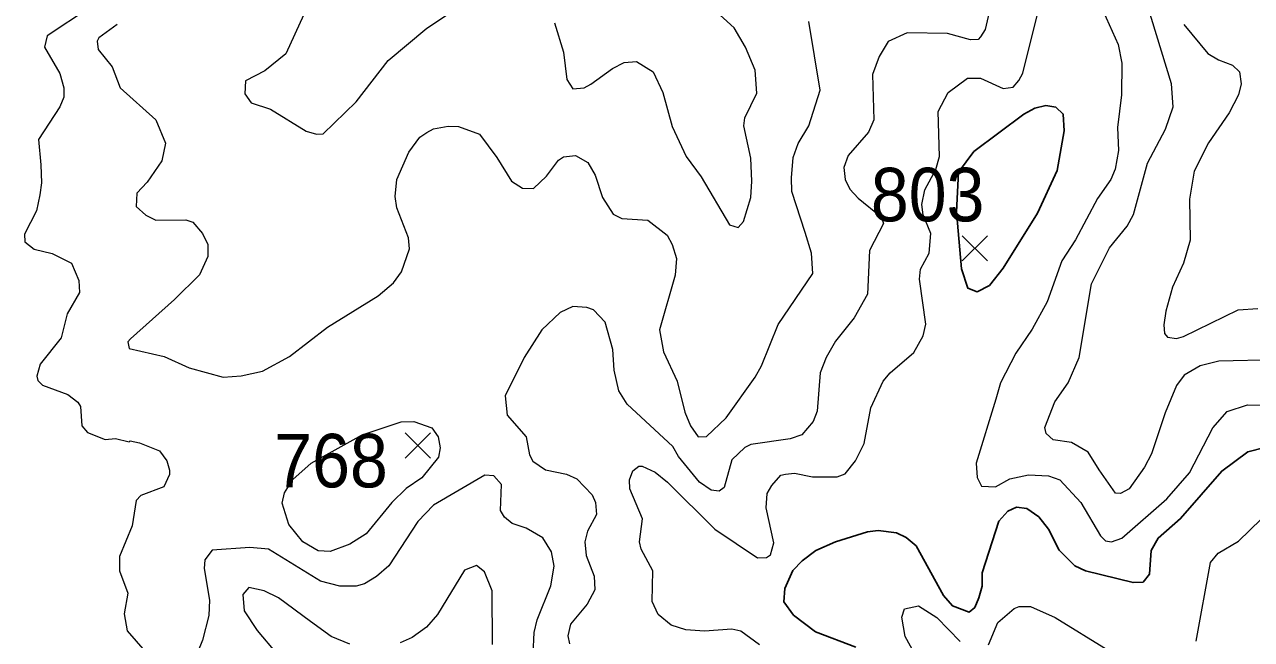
# Model space of a CAD drawing. Extents: x 294.2 to 320.3, y 7482.7 to 7510.7.
# Drawn here: x 315.15 to 316.982, y 7497.059 to 7497.978 of the extents above; entities that cross this region are included whole.
import ezdxf
from ezdxf.enums import TextEntityAlignment as Align

# ---------------------------------------------------------------- set-up
doc = ezdxf.new("R2010")
doc.units = 0
doc.header["$LTSCALE"] = 0.032
for name, color, linetype, lineweight in [('1', 7, 'Continuous', 25), ('2', 7, 'Continuous', 13), ('21', 7, 'Continuous', 25)]:
    doc.layers.add(name, color=color, linetype=linetype, lineweight=lineweight)
doc.layers.add('61', color=7, linetype='Continuous')

msp = doc.modelspace()

# ---------------------------------------------------------------- linework, layer by layer
at = {"layer": '1'}
msp.add_lwpolyline([(316.5678, 7497.7884), (316.6423, 7497.8442), (316.6588, 7497.8529), (316.6753, 7497.8568), (316.6902, 7497.8544), (316.7012, 7497.8442), (316.7024, 7497.819), (316.6919, 7497.76), (316.6628, 7497.6963), (316.6115, 7497.6137), (316.591, 7497.5878), (316.5727, 7497.5784), (316.5585, 7497.5839), (316.5491, 7497.613), (316.5418, 7497.6979), (316.5449, 7497.7576)], close=True, dxfattribs=at)
msp.add_lwpolyline([(316.3915, 7497.0479), (316.3311, 7497.0705), (316.2984, 7497.0957), (316.2839, 7497.1156), (316.2851, 7497.1355), (316.2973, 7497.1624), (316.3111, 7497.1769), (316.3316, 7497.192), (316.361, 7497.2049), (316.4087, 7497.2199), (316.4248, 7497.2221), (316.452, 7497.2183), (316.4664, 7497.2113), (316.4814, 7497.1989), (316.5224, 7497.1247), (316.5357, 7497.1097), (316.5607, 7497.1), (316.569, 7497.107), (316.5751, 7497.1215), (316.5801, 7497.1387), (316.5801, 7497.1586), (316.6051, 7497.236), (316.6184, 7497.2511), (316.6312, 7497.257), (316.6467, 7497.2548), (316.6645, 7497.2425), (316.6789, 7497.2242), (316.695, 7497.1925), (316.7183, 7497.1694), (316.7344, 7497.1618), (316.8054, 7497.1441), (316.8204, 7497.1446), (316.8298, 7497.157), (316.8326, 7497.1919), (316.8431, 7497.2107), (316.8763, 7497.2398), (316.9379, 7497.3108), (316.9767, 7497.3393), (317.0022, 7497.3458)], dxfattribs=at)
at = {"layer": '2'}
for points in [[(317.0199, 7497.4769), (316.9337, 7497.475), (316.9056, 7497.4679), (316.882, 7497.4539), (316.8704, 7497.4386), (316.8532, 7497.3977), (316.8328, 7497.3364), (316.8226, 7497.3166), (316.7996, 7497.2841), (316.7868, 7497.2771), (316.7791, 7497.2777), (316.7549, 7497.3128), (316.7383, 7497.339), (316.7134, 7497.3537), (316.6859, 7497.3575), (316.6757, 7497.3671), (316.6738, 7497.376), (316.6885, 7497.4143), (316.7083, 7497.4424), (316.7248, 7497.4807), (316.7434, 7497.5906), (316.7702, 7497.6442), (316.7964, 7497.6767), (316.806, 7497.694), (316.827, 7497.7706), (316.8538, 7497.8217), (316.8653, 7497.8549), (316.8628, 7497.8894), (316.8181, 7498.0362)], [(315.5667, 7497.9928), (315.5401, 7497.9342), (315.5085, 7497.9086), (315.4798, 7497.8936), (315.4786, 7497.8746), (315.4884, 7497.8607), (315.5171, 7497.8516), (315.5705, 7497.8185), (315.5858, 7497.814), (315.596, 7497.8147), (315.6452, 7497.8625), (315.6931, 7497.9244), (315.7507, 7497.9726), (315.8173, 7498.0172)], [(315.2468, 7498.003), (315.1836, 7497.9608), (315.1797, 7497.9443), (315.2027, 7497.9047), (315.2085, 7497.8836), (315.2085, 7497.8696), (315.2027, 7497.8549), (315.1708, 7497.8064), (315.174, 7497.7681), (315.1753, 7497.7412), (315.1727, 7497.7234), (315.1676, 7497.6997), (315.1498, 7497.6646), (315.1504, 7497.6531), (315.1644, 7497.6423), (315.1913, 7497.6359), (315.22, 7497.6212), (315.2308, 7497.5957), (315.2321, 7497.5778), (315.2136, 7497.5459), (315.2047, 7497.5101), (315.1733, 7497.4705), (315.1682, 7497.4526), (315.1695, 7497.4462), (315.1765, 7497.4392), (315.2143, 7497.4252), (315.2296, 7497.4137), (315.2334, 7497.4073), (315.2353, 7497.3786), (315.2436, 7497.3684), (315.2704, 7497.3581), (315.2858, 7497.3594), (315.3061, 7497.3543)], [(315.9415, 7497.9806), (315.9548, 7497.9366), (315.9599, 7497.8958), (315.9689, 7497.8817), (315.9855, 7497.8836), (315.9957, 7497.8887), (316.0277, 7497.9123), (316.0455, 7497.9213), (316.064, 7497.9225), (316.0889, 7497.9072), (316.103, 7497.8766), (316.117, 7497.8255), (316.1381, 7497.7808), (316.1604, 7497.7502), (316.2026, 7497.6787), (316.2154, 7497.6748), (316.2237, 7497.6838), (316.2345, 7497.7195), (316.2358, 7497.7438), (316.2345, 7497.7783), (316.2243, 7497.8268), (316.2256, 7497.8383), (316.2434, 7497.8753), (316.2409, 7497.9098), (316.2268, 7497.9443), (316.2096, 7497.973), (316.1777, 7498.0017)], [(316.592, 7498.003), (316.5844, 7497.9704), (316.5774, 7497.9596), (316.5742, 7497.9557), (316.5627, 7497.9551), (316.5282, 7497.9647), (316.4682, 7497.9653), (316.4395, 7497.9526), (316.426, 7497.9302), (316.4165, 7497.9034), (316.4184, 7497.8357), (316.4101, 7497.8172), (316.3801, 7497.7821), (316.3737, 7497.7642), (316.3754, 7497.7463), (316.3823, 7497.7318), (316.3949, 7497.7184), (316.4294, 7497.6906), (316.4328, 7497.6806), (316.412, 7497.6403), (316.4088, 7497.5752), (316.389, 7497.5395), (316.3609, 7497.505), (316.3469, 7497.4807), (316.3379, 7497.4578), (316.3335, 7497.4003), (316.3277, 7497.385), (316.3105, 7497.3651), (316.2933, 7497.3588), (316.2345, 7497.3504), (316.2256, 7497.346), (316.2064, 7497.3275), (316.1949, 7497.286), (316.1873, 7497.2809), (316.1751, 7497.2822), (316.1579, 7497.2943), (316.1266, 7497.3326), (316.1183, 7497.3473), (316.05, 7497.4105), (316.0372, 7497.4309), (316.0302, 7497.4616), (316.0283, 7497.4922), (316.0168, 7497.5331), (315.9996, 7497.5516), (315.9894, 7497.5554)], [(316.2473, 7497.051), (316.2198, 7497.0715), (316.2064, 7497.0746), (316.1656, 7497.0715), (316.1375, 7497.0735), (316.1157, 7497.0808), (316.0961, 7497.0964), (316.087, 7497.1161), (316.0883, 7497.1615), (316.071, 7497.194), (316.0685, 7497.2049), (316.073, 7497.2394), (316.0538, 7497.2841), (316.0532, 7497.2975), (316.0583, 7497.3109), (316.0673, 7497.3179), (316.0724, 7497.3179), (316.0915, 7497.309), (316.11, 7497.2943), (316.1809, 7497.224), (316.2447, 7497.1813), (316.2581, 7497.1819), (316.2639, 7497.1857), (316.269, 7497.2036), (316.2575, 7497.256), (316.2588, 7497.2771), (316.2658, 7497.2892), (316.2792, 7497.3045), (316.2862, 7497.3064), (316.2997, 7497.3077), (316.3267, 7497.3021), (316.3634, 7497.3021), (316.3755, 7497.3066), (316.391, 7497.326), (316.4037, 7497.3518), (316.4139, 7497.4054), (316.4324, 7497.445), (316.4427, 7497.4577), (316.4778, 7497.4877), (316.4918, 7497.5127), (316.4957, 7497.5305), (316.4866, 7497.5975), (316.4878, 7497.6125), (316.501, 7497.6364), (316.5033, 7497.6659), (316.4918, 7497.6935), (316.49, 7497.7091), (316.4946, 7497.7308), (316.5107, 7497.7614), (316.5161, 7497.7808), (316.5141, 7497.8479), (316.5295, 7497.8766), (316.5582, 7497.8977), (316.5774, 7497.8977), (316.6112, 7497.8823), (316.6265, 7497.8842), (316.6349, 7497.8945), (316.6406, 7497.9053), (316.6623, 7497.9915)], [(316.7606, 7497.9979), (316.783, 7497.9481), (316.7887, 7497.92), (316.7881, 7497.8728), (316.7823, 7497.8242), (316.7836, 7497.7898), (316.7789, 7497.7618), (316.772, 7497.7462), (316.7524, 7497.7178), (316.7197, 7497.6563), (316.6991, 7497.6251), (316.6772, 7497.5636)], [(315.2883, 7497.9781), (315.2609, 7497.9583), (315.2583, 7497.9532), (315.2596, 7497.9404), (315.2806, 7497.9149), (315.2928, 7497.8836), (315.3457, 7497.8357), (315.3605, 7497.8006), (315.3547, 7497.7744), (315.333, 7497.7425), (315.3176, 7497.7259), (315.3164, 7497.7061), (315.3311, 7497.6933), (315.3458, 7497.6857), (315.3905, 7497.6863), (315.4013, 7497.6825), (315.4154, 7497.6659), (315.4236, 7497.6493), (315.4236, 7497.6314), (315.4109, 7497.604), (315.3739, 7497.5669), (315.3081, 7497.5082), (315.3043, 7497.5037), (315.3061, 7497.4941), (315.3585, 7497.482), (315.3956, 7497.4648), (315.4467, 7497.4513), (315.4735, 7497.4533), (315.5054, 7497.4603), (315.5456, 7497.482), (315.6024, 7497.526), (315.6778, 7497.5726), (315.7007, 7497.5918), (315.7129, 7497.6084), (315.725, 7497.6429)], [(315.7404, 7497.8096), (315.7506, 7497.8165), (315.7608, 7497.8223), (315.7825, 7497.8262), (315.7978, 7497.8255), (315.8291, 7497.814), (315.8553, 7497.7795), (315.877, 7497.7437), (315.8936, 7497.7335), (315.9102, 7497.7329), (315.9293, 7497.7515), (315.9472, 7497.7751), (315.9549, 7497.7802), (315.9728, 7497.7821), (315.9913, 7497.7719), (316.0021, 7497.7527), (316.013, 7497.7195), (316.0289, 7497.6946), (316.0417, 7497.6882), (316.0806, 7497.6857), (316.1094, 7497.6633), (316.117, 7497.6493), (316.1234, 7497.6282), (316.1215, 7497.6033), (316.0979, 7497.5216), (316.1042, 7497.489), (316.1247, 7497.445), (316.1362, 7497.399), (316.1445, 7497.3786), (316.156, 7497.3619), (316.1681, 7497.3626), (316.1975, 7497.3901), (316.2409, 7497.4513), (316.2505, 7497.468), (316.2754, 7497.5299), (316.3271, 7497.6059), (316.3252, 7497.6365), (316.3156, 7497.6672), (316.2958, 7497.7285), (316.2952, 7497.7489), (316.2977, 7497.7795), (316.3054, 7497.8), (316.3212, 7497.8264), (316.3379, 7497.8799), (316.3213, 7497.9826)], [(316.8812, 7497.9782), (316.9173, 7497.9348), (316.933, 7497.9251), (316.9541, 7497.9174), (316.9643, 7497.9072), (316.9669, 7497.8894), (316.963, 7497.8728), (316.949, 7497.8459), (316.9183, 7497.8013)], [(315.725, 7497.6429), (315.7231, 7497.6595), (315.7058, 7497.7042), (315.7033, 7497.7208), (315.7058, 7497.7463), (315.7237, 7497.7872), (315.7404, 7497.8096)], [(316.9183, 7497.8013), (316.8966, 7497.7591), (316.8896, 7497.717), (316.8908, 7497.6557), (316.8806, 7497.6212), (316.8641, 7497.5854), (316.8545, 7497.5497)], [(316.6772, 7497.5636), (316.6548, 7497.5229), (316.6304, 7497.4871), (316.6074, 7497.4424), (316.6004, 7497.4182), (316.5711, 7497.3226), (316.5728, 7497.3014)], [(315.9894, 7497.5554), (315.9689, 7497.5567), (315.9498, 7497.5478), (315.9223, 7497.5216), (315.8961, 7497.4807), (315.8678, 7497.4232), (315.8706, 7497.3943)], [(316.8545, 7497.5497), (316.8513, 7497.5293), (316.8525, 7497.5165), (316.857, 7497.5107), (316.8704, 7497.5088), (316.8807, 7497.512), (316.9624, 7497.5516), (316.9918, 7497.5535)], [(316.5728, 7497.3014), (316.5791, 7497.2881), (316.5998, 7497.287), (316.6216, 7497.2992), (316.6495, 7497.3052), (316.6789, 7497.3039), (316.6961, 7497.2975), (316.7274, 7497.2637), (316.7568, 7497.2138), (316.7645, 7497.2068), (316.7734, 7497.2049), (316.7887, 7497.2107), (316.8558, 7497.2694), (316.8896, 7497.3083), (316.9247, 7497.3754), (316.9458, 7497.3996), (316.9764, 7497.4099), (317.0301, 7497.4086)], [(315.8706, 7497.3943), (315.8988, 7497.362), (315.9038, 7497.3352), (315.9089, 7497.3256), (315.9281, 7497.3128), (315.9593, 7497.3064), (315.9746, 7497.2994), (315.9977, 7497.2752), (316.0028, 7497.2636), (316.004, 7497.2458), (315.9906, 7497.2209), (315.9868, 7497.2049), (315.9887, 7497.1845), (316.0008, 7497.1538), (316.0015, 7497.1334), (315.99, 7497.1117), (315.9651, 7497.0823), (315.9612, 7497.0644), (315.9638, 7497.0529)], [(315.3061, 7497.3543), (315.3075, 7497.3562), (315.3215, 7497.353), (315.3515, 7497.3409), (315.3623, 7497.3262), (315.3662, 7497.3122), (315.3662, 7497.3058), (315.3579, 7497.2873), (315.3234, 7497.2745), (315.3164, 7497.2668), (315.3107, 7497.2292), (315.2915, 7497.1832), (315.2915, 7497.1615), (315.3043, 7497.1283), (315.2985, 7497.0977), (315.303, 7497.0721), (315.3298, 7497.0414)], [(315.9095, 7497.0376), (315.9108, 7497.0696), (315.9153, 7497.0887), (315.9359, 7497.1395), (315.941, 7497.1685), (315.937, 7497.19), (315.9238, 7497.2111), (315.8991, 7497.2256), (315.8779, 7497.2323), (315.8664, 7497.2417), (315.8607, 7497.2518), (315.8623, 7497.2905), (315.8508, 7497.3039), (315.8374, 7497.3045), (315.7607, 7497.2598), (315.7372, 7497.2356), (315.6937, 7497.1691), (315.6757, 7497.1532), (315.6574, 7497.1421), (315.6453, 7497.139), (315.6206, 7497.139), (315.5919, 7497.1463), (315.5143, 7497.1941), (315.4862, 7497.1966), (315.43, 7497.1928)], [(316.8998, 7497.0568), (316.9209, 7497.1742), (316.9324, 7497.1883), (316.963, 7497.2062), (316.9969, 7497.2388)], [(315.43, 7497.1928), (315.4192, 7497.1781), (315.4179, 7497.1653), (315.4262, 7497.1181), (315.4249, 7497.0951), (315.4154, 7497.0581), (315.4019, 7497.0236)], [(315.8489, 7497.0518), (315.8483, 7497.1321), (315.8368, 7497.1602), (315.8246, 7497.1698), (315.8068, 7497.1628), (315.7665, 7497.0964), (315.7499, 7497.0778), (315.7289, 7497.0619), (315.711, 7497.0542)], [(315.6356, 7497.0523), (315.6076, 7497.0638), (315.5769, 7497.0861), (315.529, 7497.1213), (315.5079, 7497.1321), (315.485, 7497.1366), (315.476, 7497.1264), (315.4779, 7497.1021), (315.4971, 7497.0727), (315.5265, 7497.0376)], [(316.4785, 7497.0393), (316.4653, 7497.0638), (316.4601, 7497.0927), (316.4641, 7497.105), (316.4848, 7497.1097), (316.5124, 7497.0919), (316.5474, 7497.0563)], [(316.5894, 7497.0513), (316.6035, 7497.0848), (316.6278, 7497.1053), (316.6355, 7497.1085), (316.6521, 7497.1085), (316.6891, 7497.0919), (316.7683, 7497.0434)]]:
    msp.add_lwpolyline(points, dxfattribs=at)
msp.add_lwpolyline([(315.7196, 7497.2846), (315.6982, 7497.2636), (315.6599, 7497.217), (315.6356, 7497.2017), (315.6063, 7497.1908), (315.5884, 7497.1915), (315.5654, 7497.2049), (315.5443, 7497.2311), (315.5348, 7497.263), (315.5382, 7497.2785), (315.5505, 7497.2982), (315.5781, 7497.3225), (315.6543, 7497.365), (315.7123, 7497.3843), (315.7314, 7497.3849), (315.7581, 7497.3754), (315.7675, 7497.362), (315.7707, 7497.3455), (315.7683, 7497.3314), (315.7432, 7497.3007)], close=True, dxfattribs=at)
at = {"layer": '21'}
for p, q in [((316.5504, 7497.6622), (316.5879, 7497.6247)), ((316.5879, 7497.6622), (316.5504, 7497.6247)), ((315.7184, 7497.3678), (315.7559, 7497.3303)), ((315.7559, 7497.3678), (315.7184, 7497.3303))]:
    msp.add_line(p, q, dxfattribs=at)

# ---------------------------------------------------------------- texts
at = {"layer": '61', "width": 0.95}
for s, p in [('803', (316.4986, 7497.6839)), ('768', (315.6076, 7497.2864))]:
    msp.add_text(s, height=0.08, dxfattribs=at).set_placement(p, align=Align.CENTER)

doc.saveas('drawing.dxf')
